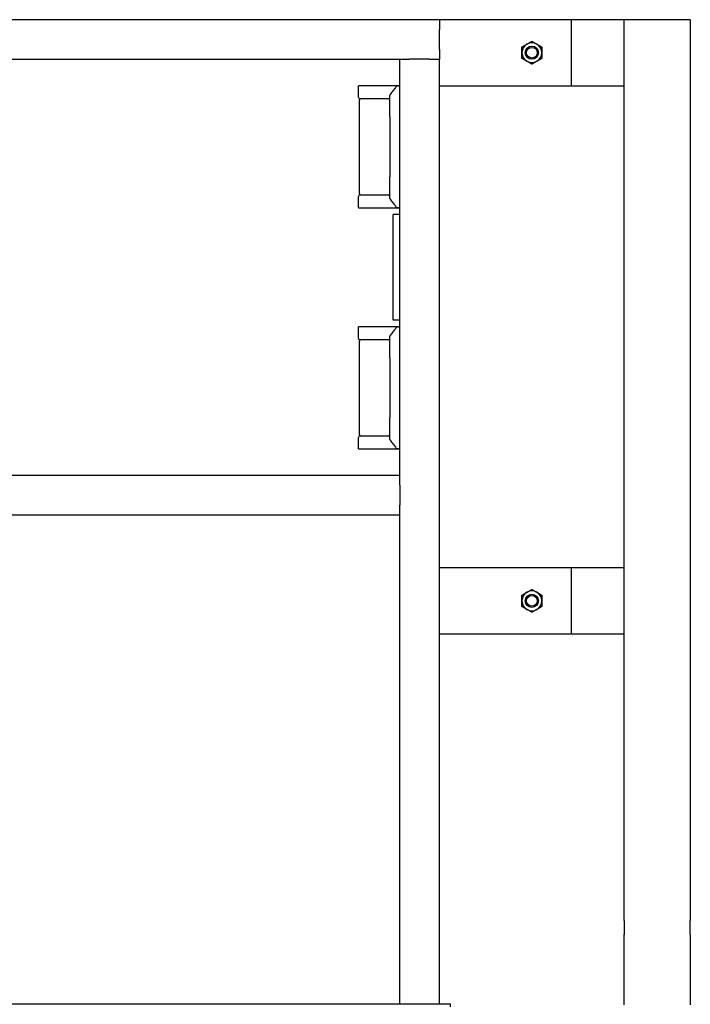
# Model space of a CAD drawing. Header units: inches. Extents: x 5 to 1128, y -85 to 748.
# Tile 535 of 656: x 766 to 792, y 269 to 306. Entities that reach past the tile are written whole.
import ezdxf

# ---------------------------------------------------------------- set-up
doc = ezdxf.new("R2010")
doc.units = ezdxf.units.IN
doc.header["$LTSCALE"] = 32
doc.header["$MEASUREMENT"] = 0
doc.layers.add('Visible (ANSI)', color=7, linetype='Continuous', lineweight=30)

msp = doc.modelspace()

# ---------------------------------------------------------------- linework, layer by layer
at = {"layer": 'Visible (ANSI)'}
for p, q in [((782.36063, 306.10867), (742.86063, 306.10867)), ((787.36063, 306.10867), (782.36063, 306.10867)), ((782.36063, 306.10867), (782.36063, 305.73367)), ((789.36063, 306.10867), (787.36063, 306.10867)), ((787.36063, 303.60867), (787.36063, 306.10867)), ((791.86063, 306.10867), (789.36063, 306.10867)), ((789.36063, 272.014), (789.36063, 306.10867)), ((789.36063, 303.60867), (789.36063, 306.10867)), ((791.86063, 306.10867), (791.86063, 272.014)), ((782.36063, 304.98367), (782.36063, 305.73367)), ((782.36063, 304.98367), (782.36063, 304.60867)), ((744.36063, 304.60867), (780.86063, 304.60867)), ((780.86063, 304.60867), (781.23563, 304.60867)), ((780.86063, 288.85867), (780.86063, 304.60867)), ((781.98563, 304.60867), (781.23563, 304.60867)), ((781.98563, 304.60867), (782.36063, 304.60867)), ((782.36063, 268.85867), (782.36063, 304.60867)), ((780.74917, 303.60867), (779.29395, 303.60867)), ((779.29395, 303.17117), (779.29395, 303.60867)), ((780.74917, 303.60867), (780.76557, 303.60867)), ((780.81706, 303.60867), (780.76557, 303.60867)), ((780.81706, 303.60867), (780.86063, 303.60867)), ((782.36063, 303.60867), (787.36063, 303.60867)), ((787.36063, 303.60867), (789.36063, 303.60867)), ((779.3252, 299.52534), (779.3252, 303.067)), ((780.19712, 303.10867), (779.35645, 303.10867)), ((780.44397, 303.10867), (780.19712, 303.10867)), ((780.48563, 302.43112), (780.48563, 303.25519)), ((780.48563, 302.43112), (780.48563, 300.16122)), ((780.48563, 299.33714), (780.48563, 300.16122)), ((779.29395, 298.98367), (779.29395, 299.42117)), ((779.35645, 299.48367), (780.19712, 299.48367)), ((780.19712, 299.48367), (780.44397, 299.48367)), ((779.29395, 298.98367), (780.74917, 298.98367)), ((780.76557, 298.98367), (780.74917, 298.98367)), ((780.76557, 298.98367), (780.81706, 298.98367)), ((780.86063, 298.98367), (780.81706, 298.98367)), ((780.86063, 298.73367), (780.61063, 298.73367)), ((780.61063, 294.73367), (780.61063, 298.73367)), ((780.74917, 294.48367), (779.29395, 294.48367)), ((779.29395, 294.04617), (779.29395, 294.48367)), ((780.86063, 294.73367), (780.61063, 294.73367)), ((780.74917, 294.48367), (780.76557, 294.48367)), ((780.81706, 294.48367), (780.76557, 294.48367)), ((780.81706, 294.48367), (780.86063, 294.48367)), ((780.48563, 293.30612), (780.48563, 294.13019)), ((779.3252, 290.40034), (779.3252, 293.942)), ((780.19712, 293.98367), (779.35645, 293.98367)), ((780.44397, 293.98367), (780.19712, 293.98367)), ((780.48563, 293.30612), (780.48563, 291.03622)), ((780.48563, 290.21214), (780.48563, 291.03622)), ((779.35645, 290.35867), (780.19712, 290.35867)), ((780.19712, 290.35867), (780.44397, 290.35867)), ((779.29395, 289.85867), (779.29395, 290.29617)), ((779.29395, 289.85867), (780.74917, 289.85867)), ((780.76557, 289.85867), (780.74917, 289.85867)), ((780.76557, 289.85867), (780.81706, 289.85867)), ((780.86063, 289.85867), (780.81706, 289.85867)), ((780.86063, 288.85867), (744.36063, 288.85867)), ((780.86063, 288.48367), (780.86063, 288.85867)), ((780.86063, 288.48367), (780.86063, 287.73367)), ((780.86063, 287.35867), (780.86063, 287.73367)), ((780.86063, 287.35867), (744.36063, 287.35867)), ((780.86063, 268.85867), (780.86063, 287.35867)), ((787.36063, 285.35867), (782.36063, 285.35867)), ((789.36063, 285.35867), (787.36063, 285.35867)), ((787.36063, 282.85867), (787.36063, 285.35867)), ((789.36063, 282.85867), (789.36063, 285.35867)), ((782.36063, 282.85867), (787.36063, 282.85867)), ((787.36063, 282.85867), (789.36063, 282.85867)), ((789.36063, 272.014), (789.36063, 271.48367)), ((791.86063, 271.48367), (791.86063, 272.014)), ((789.36063, 268.81317), (789.36063, 271.48367)), ((791.86063, 271.48367), (791.86063, 268.81317)), ((737.78063, 268.85867), (782.78063, 268.85867)), ((782.78063, 268.73765), (782.78063, 268.85867))]:
    msp.add_line(p, q, dxfattribs=at)
for centre, radius in [((785.86063, 304.85867), 0.25014), ((785.86063, 304.85867), 0.25), ((785.86063, 304.85867), 0.20281), ((785.86063, 284.10867), 0.25014), ((785.86063, 284.10867), 0.25), ((785.86063, 284.10867), 0.20281)]:
    msp.add_circle(centre, radius, dxfattribs=at)
for centre, radius, start, end in [((785.86063, 304.85867), 0.375, 120, 180), ((785.86063, 304.85867), 0.375, 60, 120), ((785.86063, 304.85867), 0.375, 0, 60), ((785.86063, 304.85867), 0.375, 180, 240), ((785.86063, 304.85867), 0.375, 240, 300), ((785.86063, 304.85867), 0.375, 300, 0), ((780.76557, 303.567), 0.04167, 90, 142.9307), ((779.35645, 303.17117), 0.0625, 180, 270), ((779.36687, 303.067), 0.04167, 90, 180), ((780.44397, 303.15034), 0.04167, 270, 0), ((780.5273, 303.25519), 0.04167, 142.241974, 180), ((779.35645, 299.42117), 0.0625, 90, 180), ((779.36687, 299.52534), 0.04167, 180, 270), ((780.44397, 299.442), 0.04167, 0, 90), ((780.5273, 299.33714), 0.04167, 180, 217.758026), ((780.76557, 299.02534), 0.04167, 217.0693, 270), ((780.76557, 294.442), 0.04167, 90, 142.9307), ((780.5273, 294.13019), 0.04167, 142.241974, 180), ((779.35645, 294.04617), 0.0625, 180, 270), ((779.36687, 293.942), 0.04167, 90, 180), ((780.44397, 294.02534), 0.04167, 270, 0), ((779.35645, 290.29617), 0.0625, 90, 180), ((779.36687, 290.40034), 0.04167, 180, 270), ((780.44397, 290.317), 0.04167, 0, 90), ((780.5273, 290.21214), 0.04167, 180, 217.758026), ((780.76557, 289.90034), 0.04167, 217.0693, 270), ((785.86063, 284.10867), 0.375, 120, 180), ((785.86063, 284.10867), 0.375, 60, 120), ((785.86063, 284.10867), 0.375, 0, 60), ((785.86063, 284.10867), 0.375, 180, 240), ((785.86063, 284.10867), 0.375, 300, 0), ((785.86063, 284.10867), 0.375, 240, 300)]:
    msp.add_arc(centre, radius, start, end, dxfattribs=at)
for points in [[(785.67313, 305.18343), (785.76015, 305.23367), (785.86063, 305.29168)], [(785.86063, 305.29168), (785.96111, 305.23367), (786.04813, 305.18343)], [(785.48563, 305.07518), (785.58611, 305.13319), (785.67313, 305.18343)], [(785.48563, 304.85867), (785.48563, 304.95915), (785.48563, 305.07518)], [(786.04813, 305.18343), (786.13515, 305.13319), (786.23563, 305.07518)], [(786.23563, 305.07518), (786.23563, 304.95915), (786.23563, 304.85867)], [(785.48563, 304.64216), (785.48563, 304.75819), (785.48563, 304.85867)], [(785.67313, 304.53391), (785.58611, 304.58415), (785.48563, 304.64216)], [(785.86063, 304.42566), (785.76015, 304.48367), (785.67313, 304.53391)], [(786.04813, 304.53391), (785.96111, 304.48367), (785.86063, 304.42566)], [(786.23563, 304.64216), (786.13515, 304.58415), (786.04813, 304.53391)], [(786.23563, 304.85867), (786.23563, 304.75819), (786.23563, 304.64216)], [(785.48563, 284.32518), (785.58611, 284.38319), (785.67313, 284.43343)], [(785.67313, 284.43343), (785.76015, 284.48367), (785.86063, 284.54168)], [(785.86063, 284.54168), (785.96111, 284.48367), (786.04813, 284.43343)], [(786.04813, 284.43343), (786.13515, 284.38319), (786.23563, 284.32518)], [(785.48563, 284.10867), (785.48563, 284.20915), (785.48563, 284.32518)], [(785.48563, 283.89216), (785.48563, 284.00819), (785.48563, 284.10867)], [(786.23563, 284.32518), (786.23563, 284.20915), (786.23563, 284.10867)], [(786.23563, 284.10867), (786.23563, 284.00819), (786.23563, 283.89216)], [(785.67313, 283.78391), (785.58611, 283.83415), (785.48563, 283.89216)], [(785.86063, 283.67566), (785.76015, 283.73367), (785.67313, 283.78391)], [(786.04813, 283.78391), (785.96111, 283.73367), (785.86063, 283.67566)], [(786.23563, 283.89216), (786.13515, 283.83415), (786.04813, 283.78391)]]:
    msp.add_rational_spline(points, [1, 1.0379548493, 1], degree=2, dxfattribs=at)
for points, knots in [([(780.73232, 303.59212), (780.71868, 303.57406), (780.70443, 303.55522), (780.67493, 303.51632), (780.65969, 303.49625), (780.6284, 303.45517), (780.61237, 303.43415), (780.57964, 303.39139), (780.56295, 303.36963), (780.52904, 303.32556), (780.51181, 303.30324), (780.49436, 303.28071)], [0.39491662, 0.39491662, 0.39491662, 0.39491662, 0.6293434, 0.6293434, 0.86377019, 0.86377019, 1.09819697, 1.09819697, 1.33262375, 1.33262375, 1.56705053, 1.56705053, 1.56705053, 1.56705053]), ([(780.78593, 303.59529), (780.78597, 303.59533), (780.786, 303.59537), (780.78992, 303.5994), (780.79451, 303.60263), (780.80458, 303.60715), (780.80995, 303.60842), (780.81539, 303.60864)], [-0.0004125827, -0.0004125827, -0.0004125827, -0.0004125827, 0, 0, 0.0423918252, 0.0423918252, 0.0842937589, 0.0842937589, 0.0842937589, 0.0842937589]), ([(780.49436, 299.31163), (780.51181, 299.28909), (780.52904, 299.26678), (780.56295, 299.22271), (780.57964, 299.20095), (780.61237, 299.15819), (780.6284, 299.13717), (780.65969, 299.09609), (780.67493, 299.07602), (780.70443, 299.03712), (780.71868, 299.01828), (780.73232, 299.00022)], [0.61128923, 0.61128923, 0.61128923, 0.61128923, 0.84571601, 0.84571601, 1.0801428, 1.0801428, 1.31456958, 1.31456958, 1.54899636, 1.54899636, 1.78342314, 1.78342314, 1.78342314, 1.78342314]), ([(780.78593, 298.99705), (780.78597, 298.99701), (780.786, 298.99697), (780.78992, 298.99294), (780.79451, 298.98971), (780.80458, 298.98519), (780.80995, 298.98391), (780.81539, 298.9837)], [-0.0846728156, -0.0846728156, -0.0846728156, -0.0846728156, -0.0842603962, -0.0842603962, -0.0418853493, -0.0418853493, 0, 0, 0, 0]), ([(780.73232, 294.46712), (780.71868, 294.44906), (780.70443, 294.43022), (780.67493, 294.39132), (780.65969, 294.37125), (780.6284, 294.33017), (780.61237, 294.30915), (780.57964, 294.26639), (780.56295, 294.24463), (780.52904, 294.20056), (780.51181, 294.17824), (780.49436, 294.15571)], [0.39491662, 0.39491662, 0.39491662, 0.39491662, 0.6293434, 0.6293434, 0.86377019, 0.86377019, 1.09819697, 1.09819697, 1.33262375, 1.33262375, 1.56705053, 1.56705053, 1.56705053, 1.56705053]), ([(780.78593, 294.47029), (780.78597, 294.47033), (780.786, 294.47037), (780.78992, 294.4744), (780.79451, 294.47763), (780.80458, 294.48215), (780.80995, 294.48342), (780.81539, 294.48364)], [-0.0004125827, -0.0004125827, -0.0004125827, -0.0004125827, 0, 0, 0.0423918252, 0.0423918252, 0.0842937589, 0.0842937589, 0.0842937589, 0.0842937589]), ([(780.49436, 290.18663), (780.51181, 290.16409), (780.52904, 290.14178), (780.56295, 290.09771), (780.57964, 290.07595), (780.61237, 290.03319), (780.6284, 290.01217), (780.65969, 289.97109), (780.67493, 289.95102), (780.70443, 289.91212), (780.71868, 289.89328), (780.73232, 289.87522)], [0.61128923, 0.61128923, 0.61128923, 0.61128923, 0.84571601, 0.84571601, 1.0801428, 1.0801428, 1.31456958, 1.31456958, 1.54899636, 1.54899636, 1.78342314, 1.78342314, 1.78342314, 1.78342314]), ([(780.78593, 289.87205), (780.78597, 289.87201), (780.786, 289.87197), (780.78992, 289.86794), (780.79451, 289.86471), (780.80458, 289.86019), (780.80995, 289.85891), (780.81539, 289.8587)], [-0.0846728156, -0.0846728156, -0.0846728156, -0.0846728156, -0.0842603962, -0.0842603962, -0.0418853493, -0.0418853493, 0, 0, 0, 0])]:
    msp.add_open_spline(points, degree=3, knots=knots, dxfattribs=at)
for points in [[(780.81539, 303.60864), (780.81594, 303.60866), (780.8165, 303.60867), (780.81706, 303.60867)], [(780.81706, 298.98367), (780.81649, 298.98367), (780.81594, 298.98368), (780.81539, 298.9837)], [(780.81539, 294.48364), (780.81594, 294.48366), (780.8165, 294.48367), (780.81706, 294.48367)], [(780.81706, 289.85867), (780.81649, 289.85867), (780.81594, 289.85868), (780.81539, 289.8587)]]:
    msp.add_open_spline(points, degree=3, dxfattribs=at)

doc.saveas('drawing.dxf')
